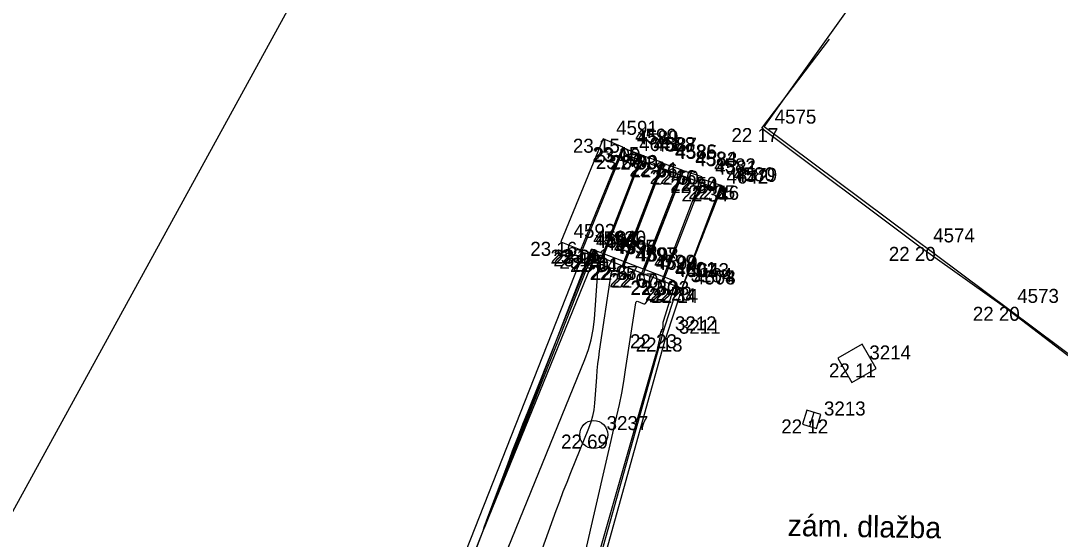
# Model space of a CAD drawing. Extents: x -702257 to -701487, y -1009871 to -1008841.
# Drawn here: x -701965.93 to -701947.37, y -1009595.66 to -1009586.4 of the extents above; entities that cross this region are included whole.
import ezdxf

# ---------------------------------------------------------------- set-up
doc = ezdxf.new("R2010")
doc.units = 0
for name, color, linetype in [('Ex_Major Contours', 7, 'Continuous'), ('Ex_Minor Contours', 7, 'Continuous'), ('Z_betonova_konstrukce', 7, 'Continuous'), ('Z_body', 7, 'Continuous'), ('Z_body_cisla', 7, 'Continuous'), ('Z_body_vysky_redukovane', 7, 'Continuous'), ('Z_budova', 7, 'Continuous'), ('Z_katastr_hranice', 7, 'Continuous'), ('Z_obruba', 7, 'Continuous'), ('Z_popisy', 7, 'Continuous'), ('Z_site_kanalizace_znaky', 7, 'Continuous'), ('Z_site_nerozlisene_znaky', 7, 'Continuous'), ('Z_vstupy', 7, 'Continuous'), ('Z_zabradli', 7, 'Continuous'), ('Z_zelen_jednotliva', 7, 'Continuous')]:
    doc.layers.add(name, color=color, linetype=linetype)

# ---------------------------------------------------------------- blocks, each defined once
blk = doc.blocks.new('POINT_DISPLAY')
blk.add_line((0, 0), (0, 0))
blk = doc.blocks.new('Z46260')
for p, q in [((0.13, 0.13), (-0.13, 0.13)), ((-0.13, 0.13), (-0.13, -0.13)), ((0.13, 0), (-0.13, 0)), ((0.13, -0.13), (0.13, 0.13)), ((-0.13, -0.13), (0.13, -0.13))]:
    blk.add_line(p, q)
blk = doc.blocks.new('Z10001')
blk.add_circle((0, 0), 0.25)
blk = doc.blocks.new('Z608')
for p, q in [((0.25, 0.25), (-0.25, 0.25)), ((-0.25, 0.25), (-0.25, -0.25)), ((0.25, -0.25), (0.25, 0.25)), ((-0.25, -0.25), (0.25, -0.25))]:
    blk.add_line(p, q)

msp = doc.modelspace()

# ---------------------------------------------------------------- linework, layer by layer
at = {"layer": 'Ex_Major Contours'}
msp.add_lwpolyline([(-701958.324, -1009598.499), (-701955.856, -1009592.448), (-701955.793, -1009592.274), (-701955.744, -1009592.097), (-701955.71, -1009591.916), (-701955.689, -1009591.732), (-701955.61, -1009590.631), (-701955.609, -1009590.626), (-701955.606, -1009590.622), (-701955.602, -1009590.621), (-701955.597, -1009590.621), (-701955.571, -1009590.627), (-701955.566, -1009590.628), (-701955.561, -1009590.627), (-701955.557, -1009590.624), (-701955.554, -1009590.619), (-701954.874, -1009588.863), (-701954.868, -1009588.835), (-701954.873, -1009588.816), (-701954.889, -1009588.804), (-701954.917, -1009588.8), (-701955.088, -1009588.8), (-701955.103, -1009588.798), (-701955.115, -1009588.793), (-701955.124, -1009588.783), (-701955.13, -1009588.77), (-701955.16, -1009588.68)], dxfattribs=at)
at = {"layer": 'Ex_Minor Contours'}
for points in [[(-701954.47, -1009588.94), (-701954.722, -1009589.598), (-701954.764, -1009589.707), (-701954.806, -1009589.817), (-701954.848, -1009589.927), (-701954.889, -1009590.036), (-701955.156, -1009590.735), (-701955.161, -1009590.756), (-701955.158, -1009590.773), (-701955.147, -1009590.787), (-701955.129, -1009590.798), (-701955.03, -1009590.838), (-701955.016, -1009590.846), (-701955.009, -1009590.857), (-701955.009, -1009590.869), (-701955.015, -1009590.883), (-701955.054, -1009590.946), (-701955.065, -1009590.958), (-701955.077, -1009590.965), (-701955.092, -1009590.966), (-701955.108, -1009590.962), (-701955.305, -1009590.875), (-701955.34, -1009590.865), (-701955.366, -1009590.87), (-701955.384, -1009590.89), (-701955.395, -1009590.924), (-701955.601, -1009592.299), (-701955.617, -1009592.414), (-701955.631, -1009592.53), (-701955.643, -1009592.647), (-701955.653, -1009592.763), (-701955.686, -1009593.23), (-701955.699, -1009593.346), (-701955.721, -1009593.459), (-701955.752, -1009593.571), (-701955.791, -1009593.68), (-701956.115, -1009594.474), (-701956.183, -1009594.643), (-701956.249, -1009594.813), (-701956.313, -1009594.983), (-701956.376, -1009595.154), (-701957.933, -1009599.489)], [(-701955.861, -1009595.935), (-701955.286, -1009593.458), (-701955.241, -1009593.254), (-701955.2, -1009593.049), (-701955.163, -1009592.844), (-701955.13, -1009592.637), (-701954.95, -1009591.441), (-701954.945, -1009591.423), (-701954.935, -1009591.413), (-701954.922, -1009591.411), (-701954.904, -1009591.416), (-701954.821, -1009591.452), (-701954.803, -1009591.457), (-701954.787, -1009591.456), (-701954.774, -1009591.448), (-701954.762, -1009591.434), (-701954.719, -1009591.366), (-701954.71, -1009591.348), (-701954.705, -1009591.33), (-701954.705, -1009591.311), (-701954.709, -1009591.292), (-701954.789, -1009591.023), (-701954.8, -1009590.972), (-701954.803, -1009590.921), (-701954.796, -1009590.87), (-701954.781, -1009590.82), (-701954.1, -1009589.08)], [(-701953.414, -1009589.345), (-701953.677, -1009590.035), (-701953.721, -1009590.15), (-701953.766, -1009590.265), (-701953.811, -1009590.379), (-701953.856, -1009590.494), (-701954.124, -1009591.17), (-701954.128, -1009591.176), (-701954.132, -1009591.179), (-701954.138, -1009591.18), (-701954.144, -1009591.178), (-701954.187, -1009591.157), (-701954.188, -1009591.155), (-701954.21, -1009591.13), (-701954.211, -1009591.132), (-701954.246, -1009591.13), (-701954.252, -1009591.13), (-701954.256, -1009591.132), (-701954.26, -1009591.136), (-701954.262, -1009591.141), (-701954.457, -1009591.756), (-701954.462, -1009591.772), (-701954.465, -1009591.789), (-701954.468, -1009591.806), (-701954.469, -1009591.824), (-701954.471, -1009591.922), (-701954.471, -1009591.925), (-701954.472, -1009591.927), (-701954.474, -1009591.927), (-701954.477, -1009591.927), (-701954.49, -1009591.922), (-701954.492, -1009591.922), (-701954.494, -1009591.922), (-701954.494, -1009591.924), (-701954.494, -1009591.926), (-701954.488, -1009591.948), (-701954.487, -1009591.95), (-701954.488, -1009591.953), (-701954.492, -1009591.958), (-701954.494, -1009591.96), (-701954.496, -1009591.959), (-701954.502, -1009591.957), (-701954.504, -1009591.957), (-701954.506, -1009591.959), (-701954.519, -1009592.047), (-701954.521, -1009592.062), (-701954.524, -1009592.078), (-701954.527, -1009592.093), (-701954.53, -1009592.108), (-701954.562, -1009592.245), (-701954.569, -1009592.273), (-701954.576, -1009592.301), (-701954.583, -1009592.329), (-701954.591, -1009592.356), (-701955.949, -1009597.106)]]:
    msp.add_lwpolyline(points, dxfattribs=at)
msp.add_lwpolyline([(-701955.737, -1009590.762), (-701955.732, -1009590.743), (-701955.728, -1009590.723), (-701955.726, -1009590.703), (-701955.717, -1009590.586), (-701955.716, -1009590.584), (-701955.713, -1009590.585), (-701955.747, -1009590.571), (-701955.75, -1009590.57), (-701955.757, -1009590.572), (-701955.759, -1009590.575), (-701956.878, -1009593.377), (-701956.972, -1009593.612), (-701957.063, -1009593.848), (-701957.154, -1009594.085), (-701957.242, -1009594.323), (-701957.594, -1009595.273), (-701957.659, -1009595.452), (-701957.678, -1009595.512), (-701957.651, -1009595.455), (-701957.579, -1009595.279), (-701955.744, -1009590.78)], close=True, dxfattribs=at)
at = {"layer": 'Z_betonova_konstrukce'}
for p, q in [((-701955.53, -1009588.51), (-701956.29, -1009590.35)), ((-701955.93, -1009590.49), (-701955.18, -1009588.66)), ((-701955.18, -1009588.66), (-701955.53, -1009588.51)), ((-701955.18, -1009588.66), (-701955.16, -1009588.68)), ((-701955.9, -1009590.49), (-701955.16, -1009588.68)), ((-701954.85, -1009588.8), (-701955.56, -1009590.63)), ((-701955.54, -1009590.64), (-701954.83, -1009588.81)), ((-701955.16, -1009588.68), (-701954.85, -1009588.8)), ((-701954.85, -1009588.8), (-701954.83, -1009588.81)), ((-701954.83, -1009588.81), (-701954.48, -1009588.93)), ((-701954.48, -1009588.93), (-701955.19, -1009590.78)), ((-701954.46, -1009588.95), (-701955.16, -1009590.78)), ((-701954.48, -1009588.93), (-701954.46, -1009588.95)), ((-701954.12, -1009589.07), (-701954.46, -1009588.95)), ((-701954.84, -1009590.91), (-701954.12, -1009589.07)), ((-701954.1, -1009589.08), (-701954.82, -1009590.92)), ((-701954.48, -1009591.04), (-701953.77, -1009589.19)), ((-701953.75, -1009589.23), (-701954.46, -1009591.05)), ((-701954.12, -1009589.07), (-701954.1, -1009589.08)), ((-701953.77, -1009589.19), (-701954.1, -1009589.08)), ((-701953.75, -1009589.23), (-701953.77, -1009589.19)), ((-701953.75, -1009589.23), (-701953.43, -1009589.34)), ((-701953.43, -1009589.34), (-701954.13, -1009591.18)), ((-701954.13, -1009591.19), (-701953.4, -1009589.35)), ((-701953.4, -1009589.35), (-701953.43, -1009589.34)), ((-701956.29, -1009590.35), (-701955.93, -1009590.49)), ((-701955.93, -1009590.49), (-701955.9, -1009590.49)), ((-701955.56, -1009590.63), (-701955.9, -1009590.49)), ((-701955.56, -1009590.63), (-701955.54, -1009590.64)), ((-701955.19, -1009590.78), (-701955.54, -1009590.64)), ((-701955.19, -1009590.78), (-701955.16, -1009590.78)), ((-701955.16, -1009590.78), (-701954.84, -1009590.91)), ((-701954.84, -1009590.91), (-701954.82, -1009590.92)), ((-701954.82, -1009590.92), (-701954.48, -1009591.04)), ((-701954.48, -1009591.04), (-701954.46, -1009591.05)), ((-701954.46, -1009591.05), (-701954.13, -1009591.18)), ((-701954.13, -1009591.18), (-701954.13, -1009591.19))]:
    msp.add_line(p, q, dxfattribs=at)
at = {"layer": 'Z_budova'}
for p, q in [((-701952.7, -1009588.32), (-701951.49, -1009586.73)), ((-701952.7, -1009588.32), (-701949.87, -1009590.44)), ((-701948.37, -1009591.51), (-701945.68, -1009593.57))]:
    msp.add_line(p, q, dxfattribs=at)
at = {"layer": 'Z_katastr_hranice'}
for p, q in [((-701958.99, -1009582.25), (-701968.77, -1009600.07)), ((-701952.66, -1009588.3), (-701948.55, -1009582.54)), ((-701945.64, -1009593.54), (-701952.66, -1009588.3))]:
    msp.add_line(p, q, dxfattribs=at)
at = {"layer": 'Z_obruba'}
for p, q in [((-701955.88, -1009590.54), (-701960.63, -1009602.56)), ((-701960.49, -1009602.64), (-701955.73, -1009590.58)), ((-701955.88, -1009590.54), (-701955.73, -1009590.58)), ((-701954.47, -1009592), (-701954.2, -1009591.15)), ((-701954.13, -1009591.19), (-701954.41, -1009592.06)), ((-701954.47, -1009592), (-701955.96, -1009597.31)), ((-701955.89, -1009597.35), (-701954.41, -1009592.06))]:
    msp.add_line(p, q, dxfattribs=at)
at = {"layer": 'Z_vstupy'}
msp.add_line((-701949.87, -1009590.44), (-701948.37, -1009591.51), dxfattribs=at)
at = {"layer": 'Z_zabradli'}
for p, q in [((-701955.12, -1009588.8), (-701953.55, -1009589.38)), ((-701961.17, -1009604.57), (-701955.74, -1009590.48)), ((-701954.25, -1009591.05), (-701955.74, -1009590.48))]:
    msp.add_line(p, q, dxfattribs=at)

# ---------------------------------------------------------------- block references
at = {"layer": 'Z_body'}
for p in [(-701952.7, -1009588.32), (-701955.53, -1009588.51), (-701955.18, -1009588.66), (-701955.16, -1009588.68), (-701955.12, -1009588.8), (-701954.85, -1009588.8), (-701954.83, -1009588.81), (-701954.48, -1009588.93), (-701954.46, -1009588.95), (-701954.12, -1009589.07), (-701954.1, -1009589.08), (-701953.77, -1009589.19), (-701953.75, -1009589.23), (-701953.55, -1009589.38), (-701953.43, -1009589.34), (-701953.4, -1009589.35), (-701956.29, -1009590.35), (-701955.93, -1009590.49), (-701955.9, -1009590.49), (-701955.74, -1009590.48), (-701949.87, -1009590.44), (-701955.88, -1009590.54), (-701955.73, -1009590.58), (-701955.56, -1009590.63), (-701955.54, -1009590.64), (-701955.19, -1009590.78), (-701955.16, -1009590.78), (-701954.84, -1009590.91), (-701954.82, -1009590.92), (-701954.48, -1009591.04), (-701954.46, -1009591.05), (-701954.25, -1009591.05), (-701954.2, -1009591.15), (-701954.13, -1009591.18), (-701954.13, -1009591.19), (-701948.37, -1009591.51), (-701954.47, -1009592), (-701954.41, -1009592.06), (-701951, -1009592.52), (-701951.81, -1009593.52), (-701955.7, -1009593.79)]:
    msp.add_blockref('POINT_DISPLAY', p, dxfattribs=at)
at = {"layer": 'Z_site_kanalizace_znaky', "rotation": 72.9}
msp.add_blockref('Z46260', (-701951.81, -1009593.52), dxfattribs=at)
at = {"layer": 'Z_site_nerozlisene_znaky', "rotation": 29.699999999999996}
msp.add_blockref('Z608', (-701951, -1009592.52), dxfattribs=at)
at = {"layer": 'Z_zelen_jednotliva'}
msp.add_blockref('Z10001', (-701955.7, -1009593.79), dxfattribs=at)

# ---------------------------------------------------------------- texts
at = {"layer": 'Z_body_cisla'}
for s, p in [('4575', (-701952.47, -1009588.24)), ('4591', (-701955.3, -1009588.44)), ('4590', (-701954.96, -1009588.58)), ('4589', (-701954.93, -1009588.61)), ('4641', (-701954.89, -1009588.73)), ('4588', (-701954.63, -1009588.73)), ('4587', (-701954.6, -1009588.74)), ('4586', (-701954.25, -1009588.86)), ('4585', (-701954.24, -1009588.87)), ('4584', (-701953.89, -1009588.99)), ('4583', (-701953.88, -1009589)), ('4582', (-701953.55, -1009589.11)), ('4581', (-701953.53, -1009589.15)), ('4580', (-701953.21, -1009589.27)), ('4579', (-701953.17, -1009589.28)), ('4642', (-701953.33, -1009589.31)), ('4592', (-701956.06, -1009590.28)), ('4593', (-701955.71, -1009590.41)), ('4594', (-701955.67, -1009590.41)), ('4640', (-701955.51, -1009590.4)), ('4574', (-701949.64, -1009590.36)), ('4605', (-701955.66, -1009590.46)), ('4606', (-701955.5, -1009590.5)), ('4595', (-701955.34, -1009590.56)), ('4596', (-701955.31, -1009590.57)), ('4597', (-701954.96, -1009590.7)), ('4598', (-701954.93, -1009590.7)), ('4599', (-701954.62, -1009590.83)), ('4600', (-701954.59, -1009590.85)), ('4601', (-701954.25, -1009590.96)), ('4602', (-701954.24, -1009590.98)), ('4643', (-701954.03, -1009590.98)), ('3184', (-701953.97, -1009591.07)), ('4578', (-701953.91, -1009591.11)), ('4604', (-701953.91, -1009591.11)), ('4573', (-701948.14, -1009591.44)), ('3212', (-701954.25, -1009591.93)), ('3211', (-701954.18, -1009591.99)), ('3214', (-701950.78, -1009592.45)), ('3213', (-701951.59, -1009593.45)), ('3237', (-701955.47, -1009593.71))]:
    msp.add_text(s, height=0.25, dxfattribs=at).set_placement(p)
at = {"layer": 'Z_body_vysky_redukovane'}
for s, p in [('22 17', (-701953.242, -1009588.57)), ('23 15', (-701956.072, -1009588.76)), ('23 15', (-701955.722, -1009588.91)), ('23 00', (-701955.702, -1009588.93)), ('23 00', (-701955.662, -1009589.05)), ('22 83', (-701955.413, -1009589.06)), ('23 00', (-701955.392, -1009589.05)), ('22 84', (-701955.063, -1009589.18)), ('22 66', (-701955.043, -1009589.2)), ('22 66', (-701954.703, -1009589.32)), ('22 50', (-701954.662, -1009589.33)), ('22 34', (-701954.333, -1009589.48)), ('22 50', (-701954.333, -1009589.44)), ('22 34', (-701954.133, -1009589.63)), ('22 35', (-701954.013, -1009589.59)), ('22 16', (-701953.942, -1009589.6)), ('23 16', (-701956.832, -1009590.6)), ('23 14', (-701956.472, -1009590.74)), ('23 01', (-701956.421, -1009590.74)), ('23 01', (-701956.261, -1009590.73)), ('22 20', (-701950.432, -1009590.69)), ('23 12', (-701956.422, -1009590.79)), ('23 28', (-701956.313, -1009590.83)), ('22 84', (-701956.123, -1009590.89)), ('23 01', (-701956.081, -1009590.88)), ('22 85', (-701955.773, -1009591.03)), ('22 67', (-701955.743, -1009591.03)), ('22 67', (-701955.423, -1009591.16)), ('22 50', (-701955.382, -1009591.17)), ('22 32', (-701955.043, -1009591.3)), ('22 50', (-701955.042, -1009591.29)), ('22 33', (-701954.833, -1009591.3)), ('22 23', (-701954.783, -1009591.4)), ('22 34', (-701954.713, -1009591.43)), ('22 14', (-701954.672, -1009591.44)), ('22 20', (-701948.932, -1009591.76)), ('22 23', (-701955.053, -1009592.25)), ('22 13', (-701954.952, -1009592.31)), ('22 11', (-701951.5, -1009592.77)), ('22 12', (-701952.352, -1009593.77)), ('22 69', (-701956.283, -1009594.04))]:
    msp.add_text(s, height=0.25, dxfattribs=at).set_placement(p)
at = {"layer": 'Z_popisy'}
msp.add_text('zám. dlažba', height=0.38, rotation=359.1, dxfattribs=at).set_placement((-701952.241, -1009595.6))

doc.saveas('drawing.dxf')
